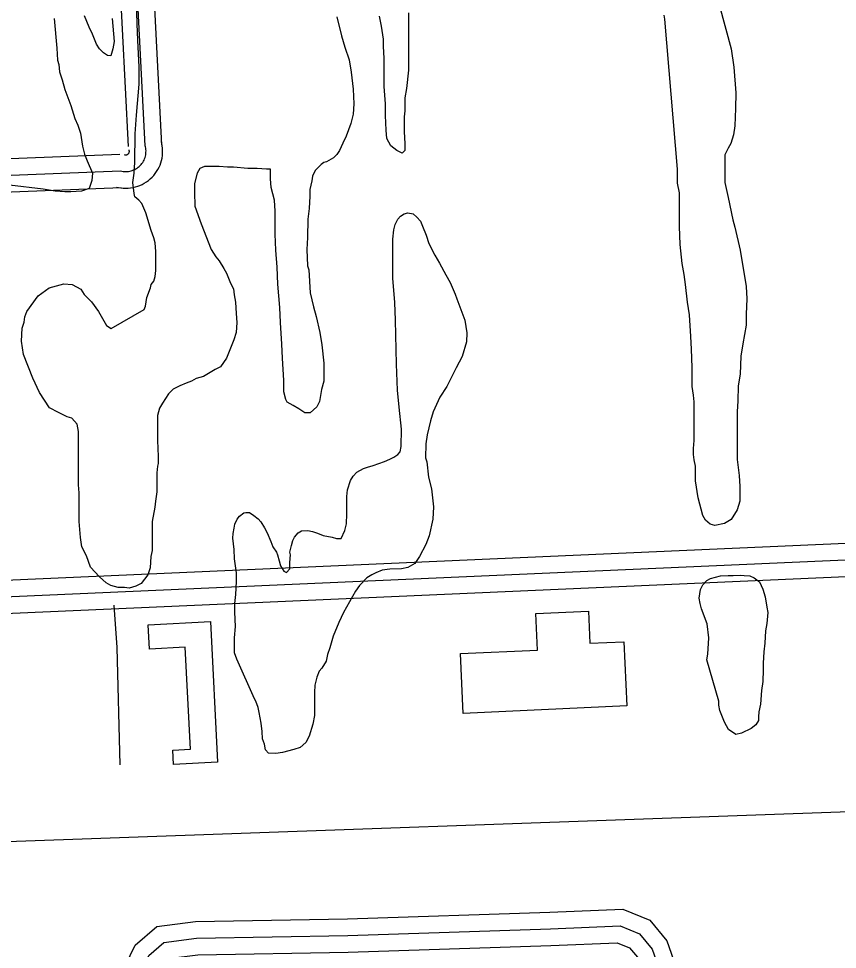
# Model space of a CAD drawing. Extents: x 3313442 to 3351311, y 721974 to 747360.
# Drawn here: x 3333335 to 3334074, y 730435 to 731274 of the extents above; entities that cross this region are included whole.
import ezdxf

# ---------------------------------------------------------------- set-up
doc = ezdxf.new("R2010")
doc.units = 0
for name, color, linetype in [('V-BLDG-OTLN', 7, 'Continuous'), ('V-ROAD-CNTR', 7, 'Continuous'), ('V-SITE-VEGE', 7, 'Continuous')]:
    doc.layers.add(name, color=color, linetype=linetype)

msp = doc.modelspace()

# ---------------------------------------------------------------- linework, layer by layer
at = {"layer": 'V-BLDG-OTLN'}
for points in [[(3333733.79, 730702.07), (3333803.32, 730705.32), (3333801.79, 730738.15), (3333849.13, 730740.36), (3333850.49, 730711.39), (3333881.03, 730712.81), (3333883.73, 730654.88), (3333736.32, 730647.99)], [(3333452.38, 730728.14), (3333508.57, 730730.92), (3333514.86, 730604.13), (3333475.04, 730602.16), (3333474.4, 730615.16), (3333490.3, 730615.95), (3333485.74, 730707.77), (3333453.46, 730706.17)]]:
    msp.add_lwpolyline(points, close=True, dxfattribs=at)
at = {"layer": 'V-ROAD-CNTR'}
msp.add_line((3332803.76, 730514.18), (3334174.52, 730562.95), dxfattribs=at)
for points in [[(3333449.63, 731159.87), (3333373.67, 732645.24)], [(3333434.65, 731159.1), (3333410.29, 731635.36)], [(3333464.61, 731160.63), (3333440.26, 731636.69)], [(3333423.77, 731122.63), (3333425.43, 731122.24), (3333427.6, 731121.88), (3333429.79, 731121.65), (3333431.99, 731121.58), (3333434.2, 731121.65), (3333436.39, 731121.86), (3333438.55, 731122.22), (3333440.71, 731122.73), (3333442.81, 731123.37), (3333444.86, 731124.15), (3333446.87, 731125.07), (3333448.81, 731126.11), (3333450.67, 731127.28), (3333452.45, 731128.57), (3333454.15, 731129.98), (3333455.75, 731131.5), (3333457.24, 731133.12), (3333458.62, 731134.83), (3333459.89, 731136.63), (3333461.03, 731138.51), (3333462.05, 731140.47), (3333462.94, 731142.48), (3333463.69, 731144.55), (3333464.3, 731146.66), (3333464.77, 731148.81), (3333465.1, 731151), (3333465.29, 731153.18), (3333465.33, 731155.39), (3333465.22, 731157.59), (3333464.97, 731159.77), (3333464.57, 731161.93), (3333464.18, 731163.51)], [(3333427.23, 731137.23), (3333428.41, 731136.95), (3333429.6, 731136.75), (3333430.8, 731136.63), (3333432.01, 731136.59), (3333433.22, 731136.62), (3333434.42, 731136.74), (3333435.62, 731136.94), (3333436.8, 731137.22), (3333437.95, 731137.57), (3333439.08, 731138), (3333440.18, 731138.5), (3333441.25, 731139.08), (3333442.27, 731139.72), (3333443.25, 731140.43), (3333444.18, 731141.2), (3333445.06, 731142.03), (3333445.88, 731142.92), (3333446.64, 731143.86), (3333447.33, 731144.85), (3333447.96, 731145.89), (3333448.52, 731146.96), (3333449.01, 731148.07), (3333449.42, 731149.2), (3333449.76, 731150.36), (3333450.02, 731151.55), (3333450.2, 731152.74), (3333450.3, 731153.95), (3333450.32, 731155.16), (3333450.26, 731156.36), (3333450.12, 731157.56), (3333449.9, 731158.75), (3333449.63, 731159.87)], [(3331363.42, 731058.09), (3331397.47, 731070.27), (3331429.17, 731073.14), (3333426.64, 731152.22)], [(3333430.69, 731151.82), (3333431.38, 731151.66), (3333431.6, 731151.62), (3333431.82, 731151.6), (3333432.03, 731151.59), (3333432.25, 731151.6), (3333432.46, 731151.62), (3333432.68, 731151.66), (3333432.88, 731151.71), (3333433.1, 731151.77), (3333433.3, 731151.85), (3333433.49, 731151.94), (3333433.68, 731152.04), (3333433.87, 731152.16), (3333434.05, 731152.29), (3333434.21, 731152.42), (3333434.37, 731152.57), (3333434.51, 731152.73), (3333434.65, 731152.9), (3333434.78, 731153.08), (3333434.89, 731153.26), (3333434.99, 731153.45), (3333435.08, 731153.66), (3333435.15, 731153.85), (3333435.21, 731154.06), (3333435.26, 731154.28), (3333435.29, 731154.49), (3333435.31, 731154.71), (3333435.31, 731154.93), (3333435.3, 731155.14), (3333435.28, 731155.35), (3333435.24, 731155.58), (3333435.08, 731156.22)], [(3331368.47, 731043.97), (3331400.72, 731055.5), (3331430.15, 731058.16), (3333427.23, 731137.23)], [(3332750.43, 731095.42), (3333427.82, 731122.24)], [(3335221.59, 730837.84), (3334162.77, 730789.95), (3331710.39, 730681.91), (3331617.57, 730682.38), (3331559.75, 730673.08)], [(3335222.27, 730822.86), (3334163.44, 730774.97), (3331710.68, 730666.91), (3331618.73, 730667.37), (3331562.13, 730658.27)], [(3334128.98, 730803.48), (3332770.18, 730743.62)], [(3333421.32, 730745.72), (3333424.13, 730707.61), (3333426.85, 730601.89)], [(3333440.15, 729999.78), (3333436.53, 730071.31), (3333441.21, 730235.8), (3333433.06, 730260.59), (3333419.52, 730297.35), (3333417.04, 730342.66), (3333423.04, 730379.73), (3333431.6, 730420.56), (3333440.64, 730439.32), (3333460.1, 730456.04), (3333494.87, 730460.55), (3333631.86, 730462.97), (3333814.29, 730469.11), (3333880.33, 730471.74), (3333904.42, 730461.87), (3333919.98, 730443.31), (3333927.93, 730419.97), (3333932.31, 730360.58), (3333955.33, 730021.68)], [(3333496.23, 729218.04), (3333488.22, 729389.63), (3333467.11, 729712.87), (3333459.41, 729915.79), (3333451.54, 730071.47), (3333456.27, 730238), (3333447.22, 730265.53), (3333434.37, 730300.42), (3333432.1, 730341.87), (3333437.79, 730376.99), (3333445.91, 730415.7), (3333452.79, 730429.98), (3333466.48, 730441.74), (3333495.97, 730445.56), (3333632.25, 730447.97), (3333814.84, 730454.12), (3333877.66, 730456.62), (3333895.3, 730449.39), (3333906.68, 730435.82), (3333913.11, 730416.95), (3333917.35, 730359.52), (3333941.35, 730006.08)], [(3333470.12, 730001.05), (3333466.55, 730071.64), (3333471.34, 730240.19), (3333461.39, 730270.46), (3333449.23, 730303.49), (3333447.17, 730341.07), (3333452.54, 730374.26), (3333460.21, 730410.83), (3333464.95, 730420.65), (3333472.85, 730427.44), (3333497.07, 730430.58), (3333632.63, 730432.98), (3333815.39, 730439.13), (3333875, 730441.51), (3333886.19, 730436.92), (3333893.39, 730428.33), (3333898.29, 730413.93), (3333902.39, 730358.46), (3333925.34, 730020.41)]]:
    msp.add_lwpolyline(points, dxfattribs=at)
at = {"layer": 'V-SITE-VEGE'}
for points in [[(3333418.91, 730995.27), (3333448.74, 731012.27), (3333449.96, 731015.31), (3333451.19, 731023.22), (3333454.24, 731031.73), (3333454.85, 731034.77), (3333457.29, 731037.81), (3333458.51, 731042.07), (3333459.12, 731047.54), (3333459.15, 731064.58), (3333458.55, 731072.49), (3333457.33, 731076.75), (3333454.91, 731083.44), (3333450.06, 731099.27), (3333446.42, 731107.79), (3333443.99, 731110.83), (3333440.35, 731113.88), (3333439.74, 731116.92), (3333438.54, 731126.66), (3333439.76, 731135.17), (3333440.38, 731144.91), (3333440.41, 731170.46), (3333441.65, 731187.49), (3333444.12, 731215.47), (3333444.14, 731230.68), (3333442.95, 731255.02), (3333442.36, 731269.62), (3333441.78, 731291.52)], [(3333967.4, 731286.02), (3333977.7, 731247.07), (3333980.11, 731230.64), (3333981.91, 731207.52), (3333981.89, 731193.53), (3333981.27, 731177.71), (3333980.04, 731169.81), (3333977.6, 731161.9), (3333975.16, 731157.64), (3333972.11, 731151.57), (3333972.08, 731126.62), (3333975.1, 731113.23), (3333979.34, 731093.15), (3333981.15, 731086.46), (3333986, 731065.77), (3333991.43, 731032.91), (3333992.03, 731021.96), (3333991.4, 731007.96), (3333991.39, 730998.23), (3333988.33, 730981.2), (3333986.49, 730970.25), (3333985.86, 730953.83), (3333984.02, 730943.49), (3333984.01, 730929.49), (3333983.39, 730920.37), (3333983.34, 730877.18), (3333985.14, 730862.57), (3333985.74, 730852.84), (3333985.72, 730839.45)], [(3333686.94, 731279.67), (3333686.87, 731227.95), (3333685.03, 731211.53), (3333683.8, 731203.02), (3333683.79, 731191.46), (3333683.17, 731185.98), (3333683.16, 731178.68), (3333683.16, 731172.6), (3333683.75, 731161.65), (3333683.74, 731155.56), (3333681.31, 731153.13), (3333676.44, 731155.57), (3333670.98, 731159.84), (3333667.33, 731166.53), (3333666.73, 731173.83), (3333666.14, 731187.22), (3333666.15, 731197.56), (3333664.95, 731213.38), (3333664.98, 731238.93), (3333664.39, 731249.27), (3333664.4, 731255.97), (3333662.59, 731267.53), (3333660.77, 731276.66)], [(3333944.46, 730928.93), (3333943.86, 730935.02), (3333942.65, 730942.93), (3333942.68, 730959.96), (3333942.09, 730976.39), (3333941.49, 730987.95), (3333940.3, 731007.42), (3333938.49, 731018.98), (3333936.68, 731034.8), (3333935.48, 731043.93), (3333933.66, 731053.66), (3333931.86, 731070.7), (3333931.27, 731087.13), (3333931.3, 731117.55), (3333929.49, 731126.06), (3333929.51, 731138.84), (3333918.11, 731273.91), (3333917.51, 731277.56)], [(3333367.54, 731274.58), (3333369.93, 731247.81), (3333370.53, 731236.85), (3333371.74, 731233.2), (3333372.34, 731226.51), (3333374.77, 731219.2), (3333377.19, 731210.69), (3333382.65, 731196.08), (3333386.28, 731184.51), (3333388.71, 731178.43), (3333391.14, 731171.12), (3333392.95, 731159.56), (3333394.76, 731152.26), (3333397.19, 731146.17), (3333402.04, 731135.22), (3333401.43, 731128.53), (3333398.98, 731121.23), (3333392.29, 731118.8), (3333382.56, 731118.21), (3333377.08, 731118.21), (3333368.56, 731118.83), (3333357.61, 731120.67), (3333327.2, 731124.36)], [(3333419.85, 731274.51), (3333421.65, 731253.83), (3333420.43, 731247.14), (3333418.6, 731241.05), (3333415.55, 731241.06), (3333411.91, 731243.5), (3333408.26, 731247.15), (3333405.83, 731251.41), (3333402.19, 731260.54), (3333399.16, 731266.63), (3333394.91, 731276.98)], [(3333622.44, 731276.09), (3333626.68, 731259.06), (3333629.71, 731248.71), (3333633.35, 731237.15), (3333635.16, 731226.19), (3333636.96, 731210.98), (3333637.56, 731197.6), (3333636.94, 731188.47), (3333635.1, 731179.95), (3333630.83, 731168.4), (3333627.78, 731162.32), (3333624.73, 731155.63), (3333622.29, 731151.99), (3333619.25, 731148.95), (3333613.16, 731145.31), (3333610.73, 731144.7), (3333608.29, 731142.88), (3333602.81, 731137.41), (3333600.37, 731132.54), (3333599.75, 731128.29), (3333597.92, 731120.38), (3333597.91, 731114.3), (3333597.29, 731103.35), (3333596.06, 731093.61), (3333596.04, 731077.19), (3333595.42, 731066.24), (3333596.01, 731051.64), (3333597.22, 731047.98), (3333598.42, 731027.3), (3333601.45, 731014.52), (3333603.87, 731006), (3333606.89, 730991.4), (3333608.7, 730980.44), (3333610.51, 730964.01), (3333610.49, 730947.59), (3333608.66, 730940.29), (3333606.82, 730929.34), (3333604.38, 730924.48), (3333598.29, 730919.01), (3333593.42, 730919.02), (3333587.95, 730922.67), (3333583.08, 730925.72), (3333577.61, 730928.77), (3333576.4, 730931.2), (3333574.58, 730937.9), (3333574.6, 730948.24), (3333573.4, 730968.32), (3333572.81, 730981.09), (3333571.62, 731000.56), (3333571.02, 731013.95)], [(3333571.02, 731013.95), (3333569.22, 731035.24), (3333568.64, 731050.45), (3333567.44, 731065.66), (3333566.85, 731080.27), (3333566.87, 731100.95), (3333566.27, 731110.69), (3333563.25, 731122.25), (3333562.65, 731130.16), (3333562.66, 731138.67), (3333559.01, 731138.68), (3333550.49, 731139.3), (3333541.97, 731139.31), (3333529.2, 731140.54), (3333523.72, 731140.55), (3333516.42, 731141.16), (3333503.04, 731141.18), (3333498.78, 731139.36), (3333496.34, 731135.1), (3333493.9, 731125.98), (3333493.89, 731118.07), (3333494.48, 731105.3), (3333499.94, 731089.47), (3333509.03, 731066.34), (3333513.29, 731059.65), (3333516.32, 731055.99), (3333520.57, 731049.3), (3333523, 731045.03), (3333526.64, 731035.91), (3333529.07, 731031.03), (3333529.67, 731025.56), (3333530.88, 731018.86), (3333531.47, 731008.52), (3333532.07, 731000.61), (3333531.45, 730991.49), (3333529.62, 730984.8), (3333522.91, 730968.38), (3333517.42, 730960.47), (3333512.55, 730958.05), (3333502.21, 730951.98), (3333495.51, 730950.16), (3333491.25, 730947.73), (3333486.38, 730945.91), (3333480.9, 730943.48), (3333474.81, 730940.45), (3333470.55, 730936.2), (3333465.06, 730927.69), (3333462.62, 730923.43), (3333460.79, 730916.74), (3333460.77, 730894.23), (3333461.36, 730879.63), (3333461.35, 730873.55), (3333460.74, 730871.11), (3333460.12, 730865.03), (3333460.1, 730847.99), (3333458.87, 730839.48), (3333458.26, 730834.01), (3333455.81, 730821.23), (3333455.78, 730795.07), (3333454.55, 730789.6), (3333453.93, 730779.26), (3333452.1, 730773.18), (3333446.01, 730765.27), (3333441.14, 730762.85), (3333435.05, 730761.03), (3333430.79, 730761.64), (3333425.32, 730761.65), (3333418.63, 730763.48), (3333414.37, 730765.92), (3333408.3, 730771.4), (3333400.4, 730779.93), (3333396.76, 730790.28), (3333392.51, 730798.19), (3333391.31, 730806.71), (3333390.11, 730821.31), (3333390.14, 730846.86), (3333389.54, 730854.17), (3333389.6, 730902.23), (3333388.39, 730908.92), (3333383.52, 730914.4), (3333379.27, 730915.62), (3333371.36, 730919.28), (3333363.46, 730923.55), (3333354.35, 730937.55), (3333348.28, 730950.34), (3333339.79, 730971.64), (3333337.98, 730983.81), (3333338.6, 730995.37), (3333340.44, 731000.84), (3333341.05, 731005.71), (3333342.88, 731010.57), (3333353.24, 731024.55), (3333362.98, 731031.84), (3333376.37, 731035.47), (3333383.67, 731034.86), (3333391.57, 731030.59), (3333394.61, 731025.72), (3333401.3, 731019.02), (3333407.37, 731010.5), (3333414.65, 730997.71), (3333418.91, 730995.27)], [(3333629.6, 730813.02), (3333630.95, 730819.07), (3333631.3, 730828.16), (3333631.32, 730843.63), (3333632, 730849.69), (3333634.7, 730858.1), (3333637.06, 730862.13), (3333640.43, 730865.49), (3333646.49, 730868.85), (3333649.85, 730870.19), (3333655.24, 730871.53), (3333665.34, 730875.22), (3333670.05, 730877.23), (3333673.75, 730879.24), (3333677.46, 730881.59), (3333679.48, 730883.95), (3333680.49, 730888.66), (3333680.51, 730904.47), (3333678.52, 730924.32), (3333677.19, 730939.46), (3333676.21, 730963.02), (3333675.25, 731002.72), (3333674.59, 731018.53), (3333672.94, 731040.4), (3333672.98, 731075.73), (3333673.66, 731084.14), (3333675.02, 731088.85), (3333677.38, 731093.56), (3333679.73, 731096.24), (3333683.1, 731098.6), (3333686.47, 731099.26), (3333691.18, 731098.59), (3333694.54, 731095.55), (3333697.9, 731091.85), (3333699.58, 731087.47), (3333702.93, 731079.39), (3333705.27, 731071.65), (3333710.64, 731061.22), (3333715.01, 731054.15), (3333720.72, 731043.37), (3333724.41, 731036.64), (3333729.11, 731026.21), (3333730.45, 731021.83), (3333737.83, 731002.64), (3333739.49, 730991.2), (3333739.15, 730983.13), (3333735.43, 730970.01), (3333730.04, 730959.59), (3333721.6, 730942.77), (3333715.2, 730933.36), (3333709.13, 730919.91), (3333706.76, 730911.84)], [(3333985.72, 730839.45), (3333983.28, 730831.55), (3333977.8, 730823.04), (3333971.71, 730819.4), (3333963.19, 730817.58), (3333958.93, 730818.8), (3333954.68, 730822.46), (3333952.25, 730826.72), (3333948, 730842.54), (3333945.59, 730857.75), (3333945.61, 730871.14), (3333944.4, 730876.61), (3333943.8, 730881.48), (3333943.8, 730886.96), (3333944.42, 730894.26), (3333944.46, 730928.93)], [(3333706.76, 730911.84), (3333703.72, 730899.4), (3333702.7, 730891.32), (3333702.35, 730878.54), (3333703.35, 730874.83), (3333705.02, 730861.04), (3333707.7, 730850.6), (3333709.36, 730834.45), (3333709.01, 730823.35), (3333705.63, 730808.22), (3333702.59, 730800.48), (3333696.86, 730789.72), (3333692.81, 730783.33), (3333686.42, 730779.64), (3333680.7, 730778.64), (3333670.27, 730778.31), (3333663.2, 730777.31), (3333657.48, 730774.96), (3333653.77, 730772.95), (3333649.4, 730770.27), (3333642.66, 730763.54), (3333639.29, 730758.5), (3333628.5, 730739), (3333624.11, 730730.26), (3333619.05, 730717.82), (3333616.01, 730707.39), (3333613.98, 730701.34), (3333612.63, 730695.28), (3333608.92, 730688.89), (3333606.57, 730686.2), (3333604.2, 730680.83), (3333602.51, 730673.76), (3333602.17, 730667.03), (3333602.15, 730646.17), (3333600.79, 730638.44), (3333597.41, 730627.67), (3333594.38, 730621.96), (3333589.32, 730617.59), (3333583.6, 730615.58), (3333573.51, 730612.9), (3333567.45, 730611.9), (3333560.72, 730612.24), (3333558.03, 730615.27), (3333557.03, 730620.32), (3333555.35, 730625.37), (3333555.02, 730631.76), (3333554.03, 730639.5), (3333552.35, 730648.93), (3333551.35, 730653.64), (3333549.34, 730659.36), (3333547.99, 730661.38), (3333532.23, 730697.06), (3333530.21, 730702.78), (3333530.23, 730716.24), (3333530.92, 730726.67), (3333530.26, 730739.45), (3333530.27, 730747.2), (3333531.29, 730755.27), (3333531.97, 730767.04), (3333531.98, 730774.78), (3333529.98, 730787.57), (3333529.65, 730795.98), (3333528.66, 730806.08), (3333529, 730810.45), (3333529.68, 730815.16), (3333530.35, 730818.86), (3333532.38, 730823.23), (3333534.73, 730825.92), (3333538.44, 730828.94), (3333540.46, 730829.27), (3333543.49, 730829.27), (3333547.52, 730826.58), (3333551.56, 730823.54), (3333553.91, 730820.85), (3333557.27, 730815.46), (3333559.62, 730811.08), (3333562.97, 730803.01), (3333564.65, 730798.29), (3333568, 730793.58), (3333569.01, 730791.22), (3333570.35, 730785.84), (3333571.69, 730781.13), (3333574.71, 730776.41), (3333577.07, 730775.06), (3333580.1, 730778.42), (3333580.11, 730784.14), (3333580.45, 730791.21), (3333580.12, 730793.56), (3333581.47, 730799.62), (3333582.82, 730803.99), (3333584.17, 730807.02), (3333587.54, 730811.05), (3333590.57, 730812.73), (3333596.29, 730813.06), (3333600.33, 730812.04), (3333605.04, 730810.69), (3333610.08, 730808.67), (3333618.15, 730806.98), (3333622.19, 730805.96), (3333626.23, 730805.96), (3333629.6, 730813.02)]]:
    msp.add_lwpolyline(points, dxfattribs=at)
msp.add_lwpolyline([(3333955.81, 730696.55), (3333956.83, 730701.6), (3333957.85, 730716.4), (3333956.19, 730728.85), (3333951.16, 730742.31), (3333949.82, 730747.36), (3333949.15, 730752.07), (3333950.17, 730759.81), (3333952.19, 730764.18), (3333955.9, 730767.88), (3333959.26, 730769.89), (3333968.35, 730772.23), (3333975.08, 730772.56), (3333979.79, 730772.56), (3333986.52, 730772.89), (3333989.54, 730772.55), (3333994.59, 730772.2), (3333998.63, 730770.52), (3334003.33, 730766.81), (3334006.35, 730760.08), (3334008.36, 730753.35), (3334010.04, 730743.92), (3334011.04, 730739.21), (3334010.02, 730729.12), (3334008.66, 730722.73), (3334008.31, 730711.63), (3334007.29, 730703.55), (3334006.61, 730693.46), (3334006.6, 730687.41), (3334006.25, 730676.97), (3334005.23, 730668.9), (3334004.21, 730656.46), (3334002.86, 730649.73), (3334002.52, 730645.02), (3334002.51, 730641.65), (3334000.15, 730637.95), (3333995.77, 730634.59), (3333987.02, 730630.23), (3333981.97, 730629.23), (3333975.59, 730633.61), (3333971.89, 730640.34), (3333967.53, 730650.78), (3333966.86, 730655.49), (3333966.87, 730659.19)], close=True, dxfattribs=at)

doc.saveas('drawing.dxf')
